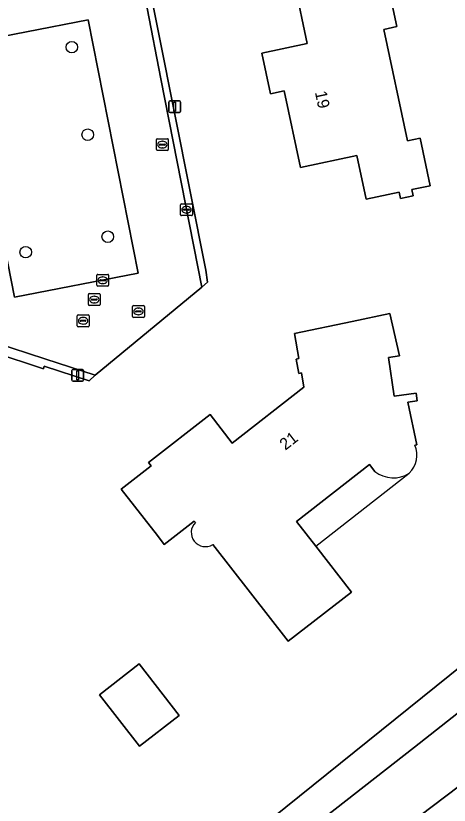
# Model space of a CAD drawing. Extents: x 157648 to 158502, y 379212 to 380938.
# Drawn here: x 158144.7 to 158181.3, y 379995.1 to 380061.9 of the extents above; entities that cross this region are included whole.
import ezdxf

# ---------------------------------------------------------------- set-up
doc = ezdxf.new("R2010")
doc.units = 0
for name, color, linetype in [('IMGEO_Boom', 7, 'Continuous'), ('IMGEO_Brandkraan', 7, 'Continuous'), ('IMGEO_Erf', 7, 'Continuous'), ('IMGEO_Kolk', 7, 'Continuous'), ('IMGEO_Lichtmast', 7, 'Continuous'), ('IMGEO_Loofbos', 7, 'Continuous'), ('IMGEO_Pand', 7, 'Continuous'), ('IMGEO_Pand_nummerreeks', 7, 'Continuous'), ('IMGEO_Pand_overbouw', 7, 'Continuous'), ('IMGEO_Parkeervlak_open', 7, 'Continuous'), ('IMGEO_Rijbaan_lokaal_open', 7, 'Continuous'), ('IMGEO_Rioolput', 7, 'Continuous'), ('IMGEO_Voetpad_open', 7, 'Continuous'), ('IMGEO_Waterloop', 7, 'Continuous')]:
    doc.layers.add(name, color=color, linetype=linetype)

msp = doc.modelspace()

# ---------------------------------------------------------------- linework, layer by layer
at = {"layer": 'IMGEO_Boom'}
for centre in [(158149.403, 380059.246), (158150.745, 380051.832), (158152.443, 380043.199), (158145.503, 380041.892)]:
    msp.add_circle(centre, 0.489, dxfattribs=at)
at = {"layer": 'IMGEO_Brandkraan'}
for p, q in [((158156.562, 380050.567), (158156.562, 380051.419)), ((158156.637, 380051.493), (158157.489, 380051.493)), ((158157.05, 380051.273), (158157.075, 380051.273)), ((158157.563, 380051.419), (158157.563, 380050.567)), ((158156.821, 380050.987), (158156.821, 380050.999)), ((158157.259, 380050.95), (158156.861, 380050.95)), ((158156.864, 380051.036), (158157.262, 380051.036)), ((158157.073, 380050.713), (158157.048, 380050.713)), ((158157.305, 380050.999), (158157.305, 380050.987)), ((158157.489, 380050.493), (158156.637, 380050.493))]:
    msp.add_line(p, q, dxfattribs=at)
for points in [[(158156.562, 380050.567), (158156.562, 380051.419)], [(158156.637, 380051.493), (158157.489, 380051.493)], [(158157.563, 380051.419), (158157.563, 380050.567)], [(158157.489, 380050.493), (158156.637, 380050.493)]]:
    msp.add_lwpolyline(points, dxfattribs=at)
for centre, radius, start, end in [((158156.639, 380051.417), 0.0765, 91.55205, 178.44795), ((158156.639, 380051.417), 0.0765, 91.55205, 178.44795), ((158157.487, 380051.417), 0.0765, 1.55205, 88.44795), ((158157.487, 380051.417), 0.0765, 1.55205, 88.44795), ((158156.639, 380050.569), 0.0765, 181.55205, 268.44795), ((158156.639, 380050.569), 0.0765, 181.55205, 268.44795), ((158156.861, 380050.996), 0.0403, 85.87752, 175.75265), ((158156.858, 380050.986), 0.0366, 178.93798, 274.71019), ((158157.262, 380050.993), 0.043, 264.86636, 352.45326), ((158157.266, 380050.998), 0.0386, 1.73085, 96.63898), ((158157.487, 380050.569), 0.0765, 271.55205, 358.44795), ((158157.487, 380050.569), 0.0765, 271.55205, 358.44795)]:
    msp.add_arc(centre, radius, start, end, dxfattribs=at)
for centre, major_axis, ratio, start_param, end_param in [((158157.049, 380050.993), (-0.387, 0.002), 0.722429, 4.712389, 7.853982), ((158157.074, 380050.993), (-0.39, 0.002), 0.717154, 1.570796, 4.712389)]:
    msp.add_ellipse(centre, major_axis=major_axis, ratio=ratio, start_param=start_param, end_param=end_param, dxfattribs=at)
at = {"layer": 'IMGEO_Erf'}
for points in [[(158124.564, 379960.342), (158206.82, 380026.58), (158196.915, 380075.272), (158189.705, 380112.851), (158186.635, 380128.853), (158166.68, 380140.8), (158143.542, 380114.501)], [(158149.538, 380068.611), (158155.471, 380066.892), (158160.736, 380040.358), (158160.878, 380039.359), (158160.402, 380038.942), (158151.387, 380031.489), (158150.884, 380031.013), (158147.066, 380032.238), (158146.999, 380032.028), (158142.731, 380033.416), (158142.714, 380033.567), (158139.433, 380034.714), (158133.918, 380062.997)], [(158168.391, 380032.84), (158168.617, 380032.88), (158168.237, 380035.011), (158173.132, 380036.031), (158176.31, 380036.693), (158177.135, 380033.105), (158176.207, 380032.976), (158176.664, 380029.704), (158178.535, 380029.965), (158178.627, 380029.309), (158177.823, 380029.197), (158178.58, 380025.588), (158178.414, 380025.565)], [(158159.856, 380019.016), (158159.764, 380019.134), (158157.225, 380017.155), (158156.647, 380017.897), (158153.573, 380021.84), (158156.111, 380023.819), (158155.902, 380024.087), (158161.1, 380028.14), (158162.975, 380025.736), (158169.044, 380030.469), (158168.831, 380031.669), (158168.605, 380031.629), (158168.391, 380032.84)], [(158175.044, 380023.332), (158174.594, 380023.91), (158168.408, 380019.086), (158170.033, 380017.002), (158173.056, 380013.125), (158167.716, 380008.961), (158161.334, 380017.146)]]:
    msp.add_lwpolyline(points, dxfattribs=at)
for points in [[(158167.362, 380055.542), (158166.209, 380055.297), (158165.479, 380058.734), (158169.326, 380059.551), (158168.267, 380064.534), (158173.158, 380065.573), (158175.792, 380066.133), (158176.886, 380060.982), (158175.793, 380060.749), (158177.798, 380051.315), (158178.87, 380051.542), (158179.726, 380047.514), (158178.176, 380047.185), (158178.291, 380046.65), (158177.215, 380046.42), (158177.1, 380046.956), (158174.312, 380046.364), (158173.525, 380050.067), (158168.741, 380049.051)], [(158158.479, 380002.689), (158155.123, 380000.073), (158151.734, 380004.42), (158155.089, 380007.036)]]:
    msp.add_lwpolyline(points, close=True, dxfattribs=at)
for centre, radius, start, end in [((158176.411, 380024.714), 2.177, 315.15536, 23.02016), ((158176.608, 380025.324), 2.532, 231.86649, 302.11414), ((158160.707, 380018.17), 1.2, 135.17353, 301.47035)]:
    msp.add_arc(centre, radius, start, end, dxfattribs=at)
at = {"layer": 'IMGEO_Kolk'}
for p, q in [((158158.604, 380045.057), (158158.604, 380045.909)), ((158158.679, 380045.983), (158159.531, 380045.983)), ((158159.605, 380045.909), (158159.605, 380045.057)), ((158158.863, 380045.477), (158158.863, 380045.489)), ((158159.301, 380045.44), (158158.903, 380045.44)), ((158158.906, 380045.526), (158159.304, 380045.526)), ((158159.115, 380045.203), (158159.09, 380045.203)), ((158159.092, 380045.763), (158159.117, 380045.763)), ((158159.347, 380045.489), (158159.347, 380045.477)), ((158159.531, 380044.983), (158158.679, 380044.983)), ((158154.54, 380036.447), (158154.54, 380037.299)), ((158154.615, 380037.373), (158155.467, 380037.373)), ((158155.028, 380037.153), (158155.053, 380037.153)), ((158155.541, 380037.299), (158155.541, 380036.447)), ((158154.799, 380036.867), (158154.799, 380036.879)), ((158155.237, 380036.83), (158154.839, 380036.83)), ((158154.842, 380036.916), (158155.24, 380036.916)), ((158155.051, 380036.593), (158155.026, 380036.593)), ((158155.283, 380036.879), (158155.283, 380036.867)), ((158155.467, 380036.373), (158154.615, 380036.373))]:
    msp.add_line(p, q, dxfattribs=at)
for points in [[(158158.604, 380045.057), (158158.604, 380045.909)], [(158158.679, 380045.983), (158159.531, 380045.983)], [(158159.605, 380045.909), (158159.605, 380045.057)], [(158159.531, 380044.983), (158158.679, 380044.983)], [(158154.54, 380036.447), (158154.54, 380037.299)], [(158154.615, 380037.373), (158155.467, 380037.373)], [(158155.541, 380037.299), (158155.541, 380036.447)], [(158155.467, 380036.373), (158154.615, 380036.373)]]:
    msp.add_lwpolyline(points, dxfattribs=at)
for centre, radius, start, end in [((158158.681, 380045.907), 0.0765, 91.55205, 178.44795), ((158158.681, 380045.907), 0.0765, 91.55205, 178.44795), ((158159.529, 380045.907), 0.0765, 1.55205, 88.44795), ((158159.529, 380045.907), 0.0765, 1.55205, 88.44795), ((158158.903, 380045.486), 0.0403, 85.87752, 175.75265), ((158158.9, 380045.476), 0.0366, 178.93798, 274.71019), ((158159.304, 380045.483), 0.043, 264.86636, 352.45326), ((158159.308, 380045.488), 0.0386, 1.73085, 96.63898), ((158158.681, 380045.059), 0.0765, 181.55205, 268.44795), ((158158.681, 380045.059), 0.0765, 181.55205, 268.44795), ((158159.529, 380045.059), 0.0765, 271.55205, 358.44795), ((158159.529, 380045.059), 0.0765, 271.55205, 358.44795), ((158154.617, 380037.297), 0.0765, 91.55205, 178.44795), ((158154.617, 380037.297), 0.0765, 91.55205, 178.44795), ((158155.465, 380037.297), 0.0765, 1.55205, 88.44795), ((158155.465, 380037.297), 0.0765, 1.55205, 88.44795), ((158154.839, 380036.876), 0.0403, 85.87752, 175.75265), ((158154.836, 380036.866), 0.0366, 178.93798, 274.71019), ((158155.24, 380036.873), 0.043, 264.86636, 352.45326), ((158155.244, 380036.878), 0.0386, 1.73085, 96.63898), ((158154.617, 380036.449), 0.0765, 181.55205, 268.44795), ((158154.617, 380036.449), 0.0765, 181.55205, 268.44795), ((158155.465, 380036.449), 0.0765, 271.55205, 358.44795), ((158155.465, 380036.449), 0.0765, 271.55205, 358.44795)]:
    msp.add_arc(centre, radius, start, end, dxfattribs=at)
for centre, major_axis, ratio, start_param, end_param in [((158159.091, 380045.483), (-0.387, 0.002), 0.722429, 4.712389, 7.853982), ((158159.116, 380045.483), (-0.39, 0.002), 0.717154, 1.570796, 4.712389), ((158155.027, 380036.873), (-0.387, 0.002), 0.722429, 4.712389, 7.853982), ((158155.052, 380036.873), (-0.39, 0.002), 0.717154, 1.570796, 4.712389)]:
    msp.add_ellipse(centre, major_axis=major_axis, ratio=ratio, start_param=start_param, end_param=end_param, dxfattribs=at)
at = {"layer": 'IMGEO_Lichtmast'}
for p, q in [((158157.615, 380053.798), (158157.615, 380054.598)), ((158157.615, 380054.598), (158157.615, 380053.798)), ((158157.715, 380054.698), (158158.505, 380054.698)), ((158158.505, 380054.698), (158157.715, 380054.698)), ((158158.605, 380054.598), (158158.605, 380053.798)), ((158158.605, 380053.798), (158158.605, 380054.598)), ((158158.505, 380053.698), (158157.715, 380053.698)), ((158157.715, 380053.698), (158158.505, 380053.698)), ((158149.404, 380031.069), (158149.404, 380031.869)), ((158149.404, 380031.869), (158149.404, 380031.069)), ((158149.504, 380031.969), (158150.294, 380031.969)), ((158150.294, 380031.969), (158149.504, 380031.969)), ((158150.394, 380031.869), (158150.394, 380031.069)), ((158150.394, 380031.069), (158150.394, 380031.869)), ((158150.294, 380030.969), (158149.504, 380030.969)), ((158149.504, 380030.969), (158150.294, 380030.969))]:
    msp.add_line(p, q, dxfattribs=at)
for points in [[(158158.035, 380054.573), (158158.185, 380054.573), (158158.185, 380053.823), (158158.035, 380053.823), (158158.035, 380054.573)], [(158149.824, 380031.844), (158149.974, 380031.844), (158149.974, 380031.094), (158149.824, 380031.094), (158149.824, 380031.844)]]:
    msp.add_lwpolyline(points, dxfattribs=at)
for centre, start, end in [((158157.715, 380054.598), 90, 180), ((158157.715, 380054.598), 90, 180), ((158158.505, 380054.598), 0, 90), ((158158.505, 380054.598), 360, 90), ((158157.715, 380053.798), 180, 270), ((158157.715, 380053.798), 180, 270), ((158158.505, 380053.798), 270, 0), ((158158.505, 380053.798), 270, 0), ((158149.504, 380031.869), 90, 180), ((158149.504, 380031.869), 90, 180), ((158150.294, 380031.869), 0, 90), ((158150.294, 380031.869), 360, 90), ((158149.504, 380031.069), 180, 270), ((158149.504, 380031.069), 180, 270), ((158150.294, 380031.069), 270, 0), ((158150.294, 380031.069), 270, 0)]:
    msp.add_arc(centre, 0.1, start, end, dxfattribs=at)
at = {"layer": 'IMGEO_Loofbos'}
for points in [[(158244.988, 380027.829), (158241.608, 380032.211), (158237.785, 380036.317), (158237.35, 380035.958), (158235.392, 380035.194), (158230.921, 380033.609), (158159.974, 379979.921)], [(158206.82, 380026.58), (158124.564, 379960.342)], [(158144.834, 379973.767), (158178.391, 380000), (158212.297, 380026.703)]]:
    msp.add_lwpolyline(points, dxfattribs=at)
at = {"layer": 'IMGEO_Pand'}
for points in [[(158173.158, 380065.573), (158168.267, 380064.534), (158169.326, 380059.551), (158165.479, 380058.734), (158166.209, 380055.297), (158167.362, 380055.542), (158168.741, 380049.051), (158173.525, 380050.067), (158174.312, 380046.364), (158177.1, 380046.956), (158177.215, 380046.42), (158178.291, 380046.65), (158178.176, 380047.185), (158179.726, 380047.514), (158178.87, 380051.542), (158177.798, 380051.315), (158175.793, 380060.749), (158176.886, 380060.982), (158175.792, 380066.133)], [(158158.479, 380002.689), (158155.089, 380007.036), (158151.734, 380004.42), (158155.123, 380000.073)]]:
    msp.add_lwpolyline(points, close=True, dxfattribs=at)
for points in [[(158178.414, 380025.565), (158178.58, 380025.588), (158177.823, 380029.197), (158178.627, 380029.309), (158178.535, 380029.965), (158176.664, 380029.704), (158176.207, 380032.976), (158177.135, 380033.105), (158176.31, 380036.693), (158173.132, 380036.031), (158168.237, 380035.011), (158168.617, 380032.88), (158168.391, 380032.84), (158168.605, 380031.629), (158168.831, 380031.669), (158169.044, 380030.469), (158162.975, 380025.736), (158161.1, 380028.14), (158155.902, 380024.087), (158156.111, 380023.819), (158153.573, 380021.84), (158156.647, 380017.897), (158157.225, 380017.155), (158159.764, 380019.134), (158159.856, 380019.016)], [(158161.334, 380017.146), (158167.716, 380008.961), (158173.056, 380013.125), (158170.033, 380017.002), (158168.408, 380019.086), (158174.594, 380023.91), (158175.044, 380023.332)]]:
    msp.add_lwpolyline(points, dxfattribs=at)
for centre, radius, start, end in [((158176.411, 380024.714), 2.177, 315.15536, 23.02016), ((158176.608, 380025.324), 2.532, 231.86649, 302.11414), ((158160.707, 380018.17), 1.2, 135.17353, 301.47035)]:
    msp.add_arc(centre, radius, start, end, dxfattribs=at)
at = {"layer": 'IMGEO_Pand_overbouw'}
msp.add_lwpolyline([(158175.044, 380023.332), (158174.594, 380023.91), (158168.408, 380019.086), (158170.033, 380017.002), (158177.954, 380023.179)], dxfattribs=at)
msp.add_arc((158176.608, 380025.324), 2.532, 231.86649, 302.11414, dxfattribs=at)
at = {"layer": 'IMGEO_Parkeervlak_open'}
msp.add_lwpolyline([(158144.563, 380038.075), (158155.026, 380040.115), (158150.784, 380061.56), (158140.326, 380059.52)], close=True, dxfattribs=at)
at = {"layer": 'IMGEO_Rijbaan_lokaal_open'}
msp.add_lwpolyline([(158139.412, 380066.076), (158134.577, 380062.707), (158135.578, 380057.76), (158136.702, 380051.845), (158139.959, 380035.184), (158142.94, 380034.22), (158147.122, 380032.85), (158151.387, 380031.489), (158160.402, 380038.942), (158156.933, 380056.561), (158155.777, 380062.535), (158155.041, 380066.409)], dxfattribs=at)
msp.add_lwpolyline([(158150.784, 380061.56), (158155.026, 380040.115), (158144.563, 380038.075), (158140.326, 380059.52)], close=True, dxfattribs=at)
at = {"layer": 'IMGEO_Rioolput'}
for p, q in [((158151.515, 380039.086), (158151.515, 380039.938)), ((158151.59, 380040.012), (158152.442, 380040.012)), ((158152.516, 380039.938), (158152.516, 380039.086)), ((158151.774, 380039.506), (158151.774, 380039.518)), ((158152.212, 380039.469), (158151.814, 380039.469)), ((158151.817, 380039.555), (158152.215, 380039.555)), ((158152.026, 380039.232), (158152.001, 380039.232)), ((158152.003, 380039.792), (158152.028, 380039.792)), ((158152.258, 380039.518), (158152.258, 380039.506)), ((158152.442, 380039.012), (158151.59, 380039.012)), ((158150.804, 380037.453), (158150.804, 380038.305)), ((158150.879, 380038.379), (158151.731, 380038.379)), ((158151.063, 380037.873), (158151.063, 380037.885)), ((158151.501, 380037.836), (158151.103, 380037.836)), ((158151.106, 380037.922), (158151.504, 380037.922)), ((158151.292, 380038.159), (158151.317, 380038.159)), ((158151.547, 380037.885), (158151.547, 380037.873)), ((158151.805, 380038.305), (158151.805, 380037.453)), ((158151.731, 380037.379), (158150.879, 380037.379)), ((158151.315, 380037.599), (158151.29, 380037.599)), ((158149.858, 380035.656), (158149.858, 380036.508)), ((158149.933, 380036.582), (158150.785, 380036.582)), ((158150.859, 380036.508), (158150.859, 380035.656)), ((158150.117, 380036.076), (158150.117, 380036.088)), ((158150.555, 380036.039), (158150.157, 380036.039)), ((158150.16, 380036.125), (158150.558, 380036.125)), ((158150.346, 380036.362), (158150.371, 380036.362)), ((158150.601, 380036.088), (158150.601, 380036.076)), ((158150.785, 380035.582), (158149.933, 380035.582)), ((158150.369, 380035.802), (158150.344, 380035.802))]:
    msp.add_line(p, q, dxfattribs=at)
for points in [[(158151.515, 380039.086), (158151.515, 380039.938)], [(158151.59, 380040.012), (158152.442, 380040.012)], [(158152.516, 380039.938), (158152.516, 380039.086)], [(158152.442, 380039.012), (158151.59, 380039.012)], [(158150.804, 380037.453), (158150.804, 380038.305)], [(158150.879, 380038.379), (158151.731, 380038.379)], [(158151.805, 380038.305), (158151.805, 380037.453)], [(158151.731, 380037.379), (158150.879, 380037.379)], [(158149.858, 380035.656), (158149.858, 380036.508)], [(158149.933, 380036.582), (158150.785, 380036.582)], [(158150.859, 380036.508), (158150.859, 380035.656)], [(158150.785, 380035.582), (158149.933, 380035.582)]]:
    msp.add_lwpolyline(points, dxfattribs=at)
for centre, radius, start, end in [((158151.592, 380039.936), 0.0765, 91.55205, 178.44795), ((158151.592, 380039.936), 0.0765, 91.55205, 178.44795), ((158152.44, 380039.936), 0.0765, 1.55205, 88.44795), ((158152.44, 380039.936), 0.0765, 1.55205, 88.44795), ((158151.814, 380039.515), 0.0403, 85.87752, 175.75265), ((158151.811, 380039.505), 0.0366, 178.93798, 274.71019), ((158152.215, 380039.512), 0.043, 264.86636, 352.45326), ((158152.219, 380039.517), 0.0386, 1.73085, 96.63898), ((158151.592, 380039.088), 0.0765, 181.55205, 268.44795), ((158151.592, 380039.088), 0.0765, 181.55205, 268.44795), ((158152.44, 380039.088), 0.0765, 271.55205, 358.44795), ((158152.44, 380039.088), 0.0765, 271.55205, 358.44795), ((158150.881, 380038.303), 0.0765, 91.55205, 178.44795), ((158150.881, 380038.303), 0.0765, 91.55205, 178.44795), ((158151.103, 380037.882), 0.0403, 85.87752, 175.75265), ((158151.1, 380037.872), 0.0366, 178.93798, 274.71019), ((158151.504, 380037.879), 0.043, 264.86636, 352.45326), ((158151.508, 380037.884), 0.0386, 1.73085, 96.63898), ((158151.729, 380038.303), 0.0765, 1.55205, 88.44795), ((158151.729, 380038.303), 0.0765, 1.55205, 88.44795), ((158150.881, 380037.455), 0.0765, 181.55205, 268.44795), ((158150.881, 380037.455), 0.0765, 181.55205, 268.44795), ((158151.729, 380037.455), 0.0765, 271.55205, 358.44795), ((158151.729, 380037.455), 0.0765, 271.55205, 358.44795), ((158149.935, 380036.506), 0.0765, 91.55205, 178.44795), ((158149.935, 380036.506), 0.0765, 91.55205, 178.44795), ((158150.783, 380036.506), 0.0765, 1.55205, 88.44795), ((158150.783, 380036.506), 0.0765, 1.55205, 88.44795), ((158150.157, 380036.085), 0.0403, 85.87752, 175.75265), ((158150.154, 380036.075), 0.0366, 178.93798, 274.71019), ((158150.558, 380036.082), 0.043, 264.86636, 352.45326), ((158150.562, 380036.087), 0.0386, 1.73085, 96.63898), ((158149.935, 380035.658), 0.0765, 181.55205, 268.44795), ((158149.935, 380035.658), 0.0765, 181.55205, 268.44795), ((158150.783, 380035.658), 0.0765, 271.55205, 358.44795), ((158150.783, 380035.658), 0.0765, 271.55205, 358.44795)]:
    msp.add_arc(centre, radius, start, end, dxfattribs=at)
for centre, major_axis, ratio, start_param, end_param in [((158152.002, 380039.512), (-0.387, 0.002), 0.722429, 4.712389, 7.853982), ((158152.027, 380039.512), (-0.39, 0.002), 0.717154, 1.570796, 4.712389), ((158151.291, 380037.879), (-0.387, 0.002), 0.722429, 4.712389, 7.853982), ((158151.316, 380037.879), (-0.39, 0.002), 0.717154, 1.570796, 4.712389), ((158150.345, 380036.082), (-0.387, 0.002), 0.722429, 4.712389, 7.853982), ((158150.37, 380036.082), (-0.39, 0.002), 0.717154, 1.570796, 4.712389)]:
    msp.add_ellipse(centre, major_axis=major_axis, ratio=ratio, start_param=start_param, end_param=end_param, dxfattribs=at)
at = {"layer": 'IMGEO_Voetpad_open'}
for points in [[(158149.31, 380068.016), (158155.041, 380066.409), (158155.777, 380062.535), (158156.933, 380056.561), (158160.402, 380038.942), (158160.878, 380039.359), (158160.736, 380040.358), (158155.471, 380066.892)], [(158139.087, 380066.528), (158133.918, 380062.997), (158139.433, 380034.714), (158142.714, 380033.567), (158142.731, 380033.416), (158146.999, 380032.028), (158147.066, 380032.238), (158150.884, 380031.013), (158151.387, 380031.489), (158147.122, 380032.85), (158142.94, 380034.22), (158139.959, 380035.184), (158136.702, 380051.845)]]:
    msp.add_lwpolyline(points, dxfattribs=at)
at = {"layer": 'IMGEO_Waterloop'}
msp.add_lwpolyline([(158159.974, 379979.921), (158230.921, 380033.609), (158235.392, 380035.194), (158237.35, 380035.958), (158237.785, 380036.317), (158238.403, 380036.825), (158238.528, 380037.219), (158237.26, 380037.643), (158235.858, 380038.249), (158233.779, 380039.539), (158232.327, 380038.822), (158231.378, 380038.527), (158229.442, 380037.882), (158226.755, 380035.972), (158215.448, 380027.169), (158214.411, 380028.507), (158212.297, 380026.703), (158178.391, 380000), (158144.834, 379973.767)], dxfattribs=at)

# ---------------------------------------------------------------- texts
at = {"layer": 'IMGEO_Pand_nummerreeks'}
for s, rotation, p in [('19', 281.99405, (158169.961, 380055.433)), ('21', 37.94699, (158167.464, 380025.078))]:
    msp.add_text(s, height=1, rotation=rotation, dxfattribs=at).set_placement(p)

doc.saveas('drawing.dxf')
